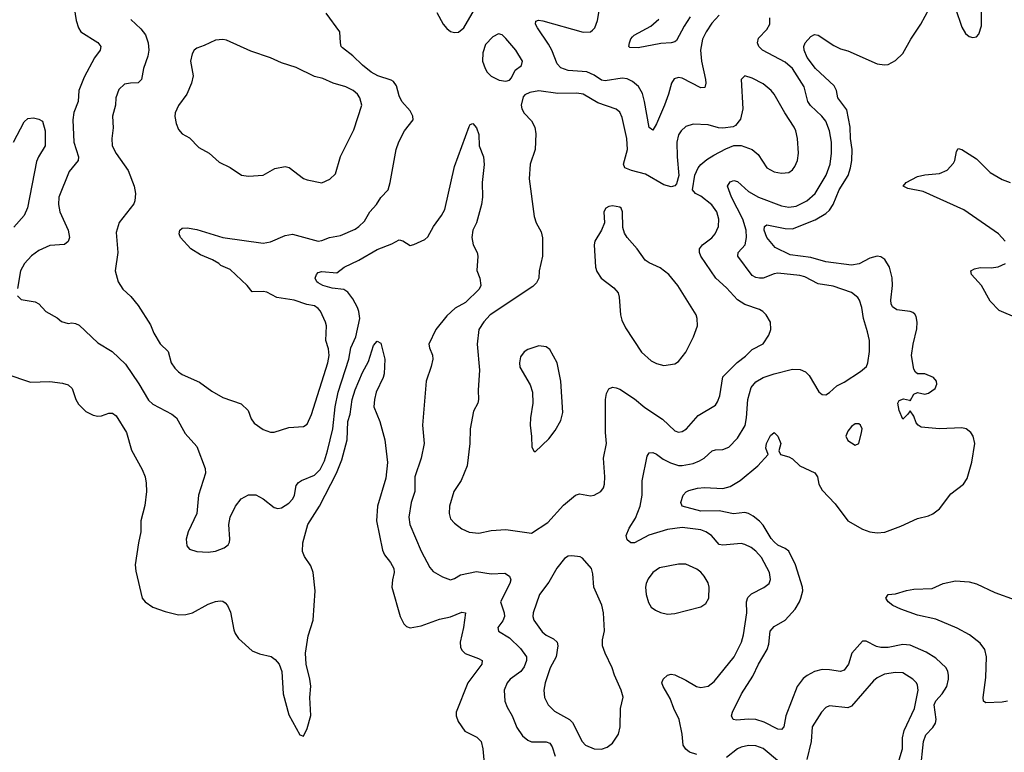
# Model space of a CAD drawing. Header units: inches. Extents: x 1682530 to 1839546, y 640742 to 791647.
# Tile 414 of 656: x 1693366 to 1698722, y 763371 to 767355. Entities that reach past the tile are written whole.
import ezdxf

# ---------------------------------------------------------------- set-up
doc = ezdxf.new("R2010")
doc.units = ezdxf.units.IN
doc.header["$MEASUREMENT"] = 0
doc.layers.add('B6796', color=7, linetype='Continuous')

msp = doc.modelspace()

# ---------------------------------------------------------------- linework, layer by layer
at = {"layer": 'B6796', "color": 5}
for points, elevation in [([(1697170, 767379.8), (1697130, 767336.1), (1697099, 767290), (1697079.8, 767250), (1697069.5, 767190), (1697074.5, 767130), (1697097, 767030), (1697098.3, 767010), (1697093, 766987), (1697070, 766984.2), (1696970, 767037.3), (1696950, 767041.4), (1696926.2, 767033.8), (1696910.9, 767009.1), (1696895.5, 766950), (1696873.2, 766890), (1696830, 766789.6), (1696810, 766755.1), (1696789, 766769), (1696764.9, 766910), (1696753.3, 766953.3), (1696731.6, 766991.6), (1696699.8, 767019.8), (1696670, 767033.1), (1696643.4, 767036.6), (1696550, 767021.9), (1696530, 767027.1), (1696490, 767054.3), (1696450, 767071.6), (1696350, 767078.6), (1696310, 767092.8), (1696290, 767115.6), (1696260.7, 767190), (1696242.5, 767222.5), (1696182, 767310), (1696171.8, 767330), (1696172.9, 767347.1), (1696187.9, 767352.1), (1696211.7, 767348.3), (1696430, 767287.7), (1696470, 767289.2), (1696482.4, 767297.6), (1696494.8, 767310), (1696509.1, 767350), (1696550, 767596)], 840), ([(1693651.6, 767490), (1693673.6, 767350), (1693684.8, 767310), (1693697.6, 767290), (1693790.8, 767230.8), (1693807.2, 767210), (1693803.1, 767190), (1693772.6, 767147.4), (1693717.2, 767042.8), (1693687.2, 766970), (1693683.8, 766910), (1693659.8, 766850), (1693654.4, 766810), (1693659.3, 766690), (1693685.3, 766610), (1693684.2, 766590), (1693634.6, 766530), (1693578.6, 766390), (1693576.9, 766350), (1693583.6, 766310), (1693629.2, 766210), (1693635.8, 766170), (1693630, 766149.6), (1693610, 766132.8), (1693530, 766126.4), (1693470, 766100.4), (1693430, 766071.3), (1693392.2, 766030), (1693370.3, 765990), (1693353, 765893)], 840), ([(1698265.4, 763274.6), (1698281.5, 763430), (1698294.2, 763465.8), (1698333.6, 763506.4), (1698346.8, 763530), (1698350.4, 763550), (1698340.2, 763630), (1698348.8, 763651.2), (1698382.9, 763690), (1698409, 763730), (1698418.4, 763770), (1698417.7, 763790), (1698414.9, 763810), (1698405.5, 763830), (1698350, 763883.4), (1698296.7, 763916.7), (1698210, 763954.6), (1698170, 763958.5), (1698090, 763942.2), (1698050, 763941.2), (1698026.4, 763946.4), (1697970, 763975.6), (1697950, 763975.8), (1697891.6, 763910), (1697874.3, 763850), (1697850, 763817.7), (1697830, 763811), (1697770, 763820.3), (1697730, 763820.9), (1697690, 763810.7), (1697650, 763789.8), (1697627.8, 763772.2), (1697594.6, 763730), (1697532.6, 763570), (1697521.5, 763510), (1697510, 763495.8), (1697490, 763496.8), (1697415.5, 763535.5), (1697370, 763549.4), (1697328.9, 763551.1), (1697266, 763546), (1697246.6, 763550), (1697238, 763570), (1697243.9, 763590), (1697292.9, 763690), (1697353.9, 763786.1), (1697385, 763850), (1697432.2, 763930), (1697440.3, 763959.7), (1697448.2, 764030), (1697470, 764056.3), (1697530, 764090.2), (1697583.2, 764150), (1697608.2, 764190), (1697615.6, 764210), (1697625.2, 764250), (1697623.2, 764270), (1697586.2, 764390), (1697550, 764464.5), (1697530, 764480.2), (1697490, 764498.1), (1697470, 764515.5), (1697454, 764534), (1697410, 764606), (1697390, 764629.1), (1697356, 764656), (1697330.3, 764670.3), (1697310, 764674.6), (1697247.7, 764667.7), (1697170, 764684.9), (1697070, 764682.1), (1696970, 764709.7), (1696962, 764730), (1696975.1, 764770), (1696991.5, 764788.5), (1697005.1, 764794.9), (1697052.1, 764807.9), (1697090, 764811.8), (1697190, 764805.4), (1697230, 764817.4), (1697284.4, 764850), (1697381, 764930), (1697437, 764990), (1697425, 765025), (1697427.9, 765050), (1697450, 765094), (1697470, 765110.8), (1697490, 765090.7), (1697506, 765050), (1697494.4, 765010), (1697504, 764990), (1697550, 764978.9), (1697570, 764966.5), (1697610, 764928.6), (1697691.7, 764891.7), (1697705, 764870), (1697713.5, 764830), (1697730, 764796.9), (1697801.8, 764721.8), (1697870, 764630.4), (1697950, 764584), (1697990.2, 764570.2), (1698030, 764564.2), (1698071.4, 764568.6), (1698159.5, 764600.5), (1698250, 764643.2), (1698310, 764657.3), (1698332.3, 764667.7), (1698370, 764695.8), (1698430, 764776.3), (1698499.3, 764830), (1698520.4, 764859.6), (1698544.7, 764950), (1698560.5, 765050), (1698551.6, 765090), (1698539.6, 765110), (1698514.5, 765130), (1698490, 765136.5), (1698370, 765129.9), (1698270, 765139), (1698252.4, 765150), (1698242.8, 765162.8), (1698230, 765199.3), (1698210, 765229), (1698197.3, 765210), (1698170, 765183.7), (1698150, 765229.3), (1698142, 765270), (1698150, 765284.9), (1698173.8, 765293.8), (1698206.4, 765286.4), (1698210, 765282), (1698230, 765318), (1698250, 765327.7), (1698290, 765319.6), (1698310, 765323.6), (1698345.1, 765350), (1698353.8, 765373.8), (1698352, 765390), (1698336, 765410), (1698290, 765429.5), (1698249.5, 765429.5), (1698238, 765438), (1698230, 765454), (1698216.8, 765530), (1698225.6, 765590), (1698245.4, 765674.6), (1698247.7, 765710), (1698241.4, 765741.4), (1698234.6, 765754.6), (1698223.3, 765763.3), (1698208.7, 765768.7), (1698136.8, 765776.8), (1698113.3, 765793.3), (1698105.7, 765810), (1698103.9, 765830), (1698112.8, 765910), (1698111.9, 765951.9), (1698096.3, 766010), (1698071.1, 766051.1), (1698050, 766066.4), (1698030, 766069.8), (1697990, 766057.8), (1697931.8, 766028.2), (1697890, 766021.1), (1697750, 766038.4), (1697670, 766061.2), (1697556.4, 766076.4), (1697475.5, 766115.5), (1697429.9, 766169.9), (1697414.6, 766210), (1697417.7, 766230), (1697430, 766239.7), (1697530, 766219.1), (1697570, 766217.6), (1697692.3, 766267.7), (1697750, 766301.1), (1697770, 766319.3), (1697790.6, 766349.4), (1697822.6, 766430), (1697872, 766508), (1697885.3, 766550), (1697892.4, 766590), (1697893.3, 766650), (1697884.2, 766710), (1697883.2, 766770), (1697864.7, 766864.7), (1697817, 766930), (1697809, 766970), (1697796.1, 766996.1), (1697695.2, 767090), (1697649.1, 767150), (1697632.2, 767190), (1697631.2, 767210), (1697638.7, 767230), (1697670, 767264.4), (1697690, 767274.6), (1697710, 767271.3), (1697795, 767215), (1697830, 767197.3), (1697870, 767185.5), (1698030, 767115.8), (1698070, 767109), (1698090, 767111.7), (1698130, 767133.7), (1698168.9, 767171.1), (1698213.1, 767250), (1698267.1, 767330), (1698338.5, 767461.5)], 820), ([(1698456.4, 767416.4), (1698490, 767314), (1698510, 767280.5), (1698530, 767263), (1698550, 767259.1), (1698570, 767262.8), (1698582.9, 767277.1), (1698597.5, 767322.5), (1698598.5, 767410)], 820), ([(1693970, 767356.4), (1694025.3, 767305.3), (1694050, 767272), (1694064.2, 767230), (1694068.3, 767190), (1694063.1, 767156.9), (1694039.8, 767090), (1694028.8, 767030), (1694010, 767011.2), (1693969.1, 767010.9), (1693935.1, 767004.9), (1693904.5, 766975.5), (1693889.1, 766930.9), (1693886.7, 766890), (1693870.3, 766830), (1693873.6, 766766.4), (1693866.5, 766710), (1693868.9, 766670), (1693890, 766627.7), (1693955.3, 766535.3), (1693989.1, 766450), (1693995.3, 766410), (1693992, 766370), (1693986, 766354), (1693907.2, 766252.8), (1693890, 766198), (1693899.5, 766090), (1693885.7, 765990), (1693900.4, 765930), (1693926.4, 765890), (1693970.3, 765850), (1694010, 765801.6), (1694076.7, 765696.7), (1694096, 765650), (1694130, 765592.7), (1694172.7, 765550), (1694190.3, 765490), (1694210, 765459.5), (1694230, 765439.5), (1694250, 765426.3), (1694343.8, 765383.8), (1694410, 765336), (1694470, 765300.9), (1694570, 765265.5), (1694607.7, 765230), (1694625.1, 765185.1), (1694640.3, 765160.3), (1694690, 765126), (1694730, 765112.7), (1694750, 765112.7), (1694830, 765136.9), (1694910, 765143.1), (1694930, 765155.5), (1694952.1, 765207.9), (1695042, 765490), (1695049.8, 765530), (1695045.8, 765565.8), (1695031.5, 765610), (1695034.2, 765690), (1695029.7, 765710), (1695002, 765770), (1694990, 765785.6), (1694970, 765798.3), (1694927.2, 765807.2), (1694859, 765830), (1694764.4, 765844.4), (1694710, 765873.3), (1694690, 765877.4), (1694630, 765875.1), (1694602.9, 765910), (1694510, 765996.3), (1694459.1, 766019.1), (1694449.4, 766030), (1694415.1, 766050), (1694350, 766076.4), (1694296.3, 766110), (1694240.5, 766170), (1694233.6, 766190), (1694236, 766210), (1694250, 766222), (1694276.6, 766223.4), (1694330, 766214), (1694470, 766170.2), (1694690, 766140.2), (1694730, 766146.5), (1694810, 766181.5), (1694850, 766189.1), (1694990, 766150.2), (1695010, 766153.8), (1695050, 766171.5), (1695110, 766182.4), (1695190, 766216.9), (1695210, 766230.2), (1695240.6, 766259.4), (1695270.9, 766310), (1695306.8, 766350), (1695330, 766388.4), (1695369.8, 766430.2), (1695381.8, 766470), (1695412.9, 766650), (1695428.5, 766691.5), (1695458.3, 766750), (1695506.6, 766810), (1695505.1, 766830), (1695490, 766859.7), (1695444.5, 766910), (1695430, 766942), (1695415.2, 766995.2), (1695398.8, 767018.8), (1695386.8, 767026.8), (1695313.3, 767050), (1695278.3, 767070), (1695230, 767107.2), (1695178.3, 767158.3), (1695121.4, 767201.4), (1695115.1, 767210), (1695111.3, 767230), (1695107.6, 767290), (1695032.3, 767390)], 860), ([(1695634.7, 767394.7), (1695670, 767330.8), (1695690, 767307.3), (1695710, 767290.6), (1695730, 767284.9), (1695752.7, 767287.3), (1695782, 767310), (1695839.5, 767410)], 860), ([(1697050, 763358.7), (1697010, 763372), (1696988.6, 763388.6), (1696975.3, 763410), (1696969.8, 763470), (1696952.2, 763550), (1696923.5, 763610), (1696904.4, 763664.4), (1696865.6, 763730), (1696859.5, 763750), (1696866, 763770), (1696890, 763790.5), (1696910, 763795.5), (1696930, 763793), (1696990, 763764.4), (1697047.7, 763730), (1697070, 763723.6), (1697110, 763730.3), (1697143.7, 763756.3), (1697252.8, 763890), (1697292.2, 763970), (1697302.4, 764010), (1697320.3, 764130), (1697319.8, 764190), (1697326.8, 764213.2), (1697346.3, 764233.7), (1697413.1, 764266.9), (1697442.4, 764290), (1697449.7, 764310.3), (1697443.8, 764350), (1697400.7, 764430), (1697370, 764465.1), (1697344.2, 764484.2), (1697310, 764501.5), (1697290, 764506), (1697190, 764496.9), (1697170, 764500.7), (1697128.3, 764550), (1697098.7, 764570), (1697070, 764580.6), (1696970, 764594), (1696890, 764583.7), (1696788.5, 764551.5), (1696710, 764509.8), (1696690, 764511.1), (1696670, 764526.3), (1696663.8, 764550), (1696681.3, 764590), (1696714.6, 764645.4), (1696741.4, 764710), (1696751.7, 764770), (1696752.5, 764847.5), (1696779, 764981), (1696790, 764999.5), (1696810, 765000.8), (1696830, 764992.3), (1696865.8, 764965.8), (1696905.8, 764945.8), (1696950, 764931.7), (1696970.2, 764930.2), (1697030, 764941.4), (1697064.3, 764955.7), (1697088.6, 764971.4), (1697132.3, 765010), (1697150, 765016.2), (1697190, 765018), (1697222.9, 765030), (1697270, 765078.9), (1697312.1, 765147.9), (1697319.9, 765190), (1697326.3, 765290), (1697344.7, 765355.3), (1697370, 765386.2), (1697410.5, 765409.5), (1697470, 765429.3), (1697570, 765454), (1697612.1, 765452.1), (1697639.7, 765439.7), (1697660.2, 765420.2), (1697711.9, 765331.9), (1697730, 765316.3), (1697750, 765315.5), (1697770, 765328), (1697810, 765364.9), (1697850, 765384.6), (1697938.7, 765441.3), (1697971.5, 765470), (1697978.9, 765490), (1697987.6, 765550), (1697987.6, 765610), (1697978.2, 765658.2), (1697955.1, 765730), (1697946.9, 765790), (1697934, 765830), (1697924.5, 765844.5), (1697890, 765871), (1697790, 765906.4), (1697710, 765918.2), (1697636.3, 765956.3), (1697610, 765964.8), (1697490, 765976.8), (1697470, 765973.9), (1697410, 765950.5), (1697390, 765949.3), (1697370, 765953.6), (1697350, 765964.6), (1697272, 766070), (1697274.5, 766090), (1697312.2, 766130), (1697319.3, 766170), (1697317.3, 766210), (1697298.6, 766270), (1697238, 766390), (1697215.5, 766450), (1697230, 766472.9), (1697250, 766480.2), (1697270, 766476.1), (1697330, 766420.5), (1697384.6, 766390), (1697510, 766343.2), (1697550, 766336.1), (1697590, 766340.8), (1697647.4, 766370), (1697692.3, 766410), (1697752.6, 766510), (1697774.4, 766570), (1697781.2, 766630), (1697781.6, 766690), (1697771, 766751), (1697750, 766802.6), (1697728.9, 766830), (1697668.3, 766888.3), (1697653.3, 766910), (1697632.2, 766990), (1697569.8, 767090), (1697530, 767123.9), (1697406.6, 767190), (1697387.1, 767210), (1697378.8, 767230), (1697384.9, 767255.1), (1697430, 767302.3), (1697446.4, 767330), (1697446.1, 767366.1)], 840), ([(1697013.4, 767370), (1696980.1, 767319.9), (1696937.7, 767242.3), (1696930, 767234.7), (1696910.2, 767229.8), (1696853.6, 767226.4), (1696730, 767203), (1696683.9, 767203.9), (1696679.3, 767210), (1696683.6, 767230), (1696689.7, 767250.3), (1696698.3, 767261.7), (1696708.5, 767271.5), (1696799.3, 767320.7), (1696841.9, 767358.1)], 820), ([(1693332.3, 766690), (1693390, 766800.5), (1693410, 766818), (1693441, 766821), (1693470, 766814.8), (1693490, 766802.8), (1693504.4, 766750), (1693504.5, 766670), (1693467.1, 766610), (1693456.5, 766583.5), (1693407.9, 766332.1), (1693389.4, 766290.6), (1693333.8, 766226.2)], 820), ([(1693353, 765853), (1693372.8, 765832.8), (1693450, 765820.7), (1693470, 765810.8), (1693508.1, 765768.1), (1693570, 765734.8), (1693593.7, 765713.7), (1693630, 765702.8), (1693650, 765706.8), (1693670, 765704), (1693690, 765694), (1693790, 765597.3), (1693868.5, 765550), (1693941.5, 765481.5), (1694014.4, 765374.4), (1694065.8, 765285.8), (1694090, 765265.2), (1694193.4, 765210), (1694218, 765190), (1694265.4, 765105.4), (1694330, 765033.4), (1694374.1, 764914.1), (1694376.5, 764890), (1694338.3, 764770), (1694328.8, 764670), (1694282, 764570), (1694270.7, 764530), (1694274.4, 764494.4), (1694290, 764476), (1694330, 764463), (1694390, 764460.4), (1694430, 764464.9), (1694477.4, 764482.6), (1694499.6, 764500.4), (1694506.8, 764513.2), (1694509.4, 764530.6), (1694502.6, 764610), (1694511, 764650), (1694540.4, 764710), (1694570.7, 764749.3), (1694610, 764771.4), (1694650, 764771.4), (1694690, 764750.3), (1694750, 764701.7), (1694770, 764697.4), (1694790, 764701.5), (1694830, 764726.5), (1694850.8, 764750), (1694859.8, 764770), (1694870, 764822.8), (1694881.8, 764838.2), (1694898, 764850), (1694970, 764879.3), (1694999.9, 764910), (1695023.1, 764957), (1695040.9, 765010), (1695068.8, 765130), (1695082.5, 765250), (1695098.8, 765330), (1695155.2, 765510), (1695167.8, 765570), (1695194.3, 765630), (1695216.2, 765730), (1695211.2, 765768.8), (1695203, 765790), (1695177.2, 765837.2), (1695150, 765873.1), (1695128.7, 765888.7), (1695065.5, 765894.5), (1695015.1, 765910), (1694990, 765923.6), (1694981.8, 765930), (1694972.3, 765950), (1694979.8, 765970), (1694990, 765981.3), (1695010, 765986.2), (1695090, 765979.5), (1695130.6, 766009.4), (1695210, 766047.1), (1695310, 766105.5), (1695390, 766137), (1695430, 766158), (1695450, 766152.8), (1695490, 766127.6), (1695510, 766132), (1695570, 766160.8), (1695586.4, 766173.6), (1695616.5, 766230), (1695660.8, 766290), (1695677.4, 766322.6), (1695730, 766556), (1695810, 766774), (1695815.3, 766784.7), (1695830, 766790.8), (1695850, 766766.8), (1695863.8, 766730), (1695865.5, 766670), (1695888.6, 766608.6), (1695892.8, 766567.2), (1695881.8, 766470), (1695882.8, 766390), (1695878.2, 766350), (1695850.2, 766250), (1695830.3, 766210), (1695825.5, 766170), (1695832.6, 766130), (1695853.8, 766090), (1695856.9, 766070), (1695851.8, 765991.8), (1695869, 765949), (1695873.8, 765910), (1695864.9, 765890), (1695790, 765817.8), (1695733.9, 765786.1), (1695690, 765744.2), (1695630.2, 765670), (1695590.5, 765590.5), (1695594, 765570), (1695611.2, 765531.2), (1695612.3, 765510), (1695603.5, 765470), (1695576.5, 765390), (1695557.4, 765150), (1695565.8, 765050), (1695550.2, 764970), (1695515.5, 764870), (1695515.9, 764790), (1695495, 764730), (1695482.2, 764650), (1695488.4, 764610), (1695550, 764465.5), (1695596.7, 764376.7), (1695614.8, 764354.8), (1695666.1, 764326.1), (1695710, 764309.1), (1695730, 764315.8), (1695763.3, 764336.7), (1695850, 764354.2), (1695930, 764342.3), (1696004.8, 764344.8), (1696030.3, 764330), (1696036.9, 764310), (1696032.4, 764290), (1695980.5, 764190), (1696000.5, 764130), (1696002.3, 764110), (1695994.4, 764085.6), (1695966, 764050), (1695970.4, 764030), (1696030, 763994.2), (1696090, 763935.5), (1696122.2, 763890), (1696123.2, 763870), (1696110, 763835.8), (1696091, 763810), (1696032.8, 763770), (1696016.9, 763750), (1696001.8, 763710), (1696004.9, 763650), (1696017.4, 763617.4), (1696045.3, 763570), (1696070, 763506), (1696100.8, 763460.8), (1696130, 763437), (1696149.2, 763429.2), (1696230, 763429.1), (1696250, 763420.3), (1696262, 763402), (1696278.5, 763350)], 840), ([(1698726, 766150), (1698689.2, 766190), (1698501.9, 766321.9), (1698280.4, 766420.4), (1698196.8, 766436.8), (1698171.6, 766450), (1698187.8, 766470), (1698250, 766501.7), (1698289, 766511), (1698370, 766519.4), (1698410, 766537.2), (1698444.9, 766575.1), (1698451.9, 766590), (1698461, 766639), (1698470, 766655.5), (1698490, 766648.5), (1698570, 766598.2), (1698645.1, 766525.1), (1698710, 766485.3), (1698752.7, 766470)], 780), ([(1698792.4, 765732.4), (1698693.2, 765773.2), (1698645.1, 765825.1), (1698598.4, 765910), (1698542.7, 765970), (1698539.7, 765990), (1698559.3, 766000.7), (1698590, 766007), (1698650, 766005.9), (1698688.5, 766011.5), (1698728, 766030)], 780), ([(1693290.3, 765430.3), (1693424.4, 765384.4), (1693530, 765387.3), (1693598.9, 765378.9), (1693630, 765370.4), (1693650.3, 765350.2), (1693670.3, 765290), (1693684.7, 765264.7), (1693725.4, 765225.4), (1693765.4, 765205.4), (1693790, 765199.5), (1693810, 765201.3), (1693850, 765214.9), (1693870, 765214.9), (1693890, 765201.3), (1693946.5, 765110), (1693973.5, 765013.5), (1694032.2, 764910), (1694047.4, 764870), (1694054.4, 764834.4), (1694055.6, 764790), (1694046.3, 764713.7), (1694023.7, 764630), (1694024.5, 764570), (1694011.3, 764510), (1693994.4, 764390), (1693997.2, 764357.2), (1694032.7, 764210), (1694049, 764189), (1694090, 764161.3), (1694156.2, 764136.2), (1694230, 764119.5), (1694270, 764120.3), (1694305.2, 764130), (1694390, 764177.6), (1694430, 764192.2), (1694455.6, 764195.6), (1694470, 764192.7), (1694483.4, 764183.4), (1694495.5, 764170), (1694513, 764133), (1694530, 764038), (1694537.6, 764017.6), (1694556.3, 763990), (1694630, 763923.1), (1694670, 763907), (1694733.1, 763893.1), (1694756.2, 763876.2), (1694778, 763850), (1694792.4, 763810), (1694799.5, 763690), (1694830, 763576), (1694890, 763466), (1694910, 763458.8), (1694930, 763501), (1694948.6, 763571.4), (1694944, 763670), (1694948.7, 763731.3), (1694944.1, 763770), (1694924.5, 763850), (1694920.7, 763910), (1694935, 764005), (1694961.8, 764090), (1694973.1, 764250), (1694961.9, 764350), (1694950, 764385.4), (1694915.7, 764435.7), (1694904.1, 764464.1), (1694905.1, 764510), (1694933.8, 764610), (1694997.2, 764710), (1695088.5, 764890), (1695117.9, 764962.1), (1695146.5, 765070), (1695151.3, 765170), (1695162.6, 765210), (1695174.1, 765290), (1695190, 765342), (1695230, 765436.4), (1695263.3, 765496.7), (1695290, 765584.4), (1695310, 765606.4), (1695330, 765596.4), (1695352, 765510), (1695347.4, 765430), (1695342.8, 765410), (1695304.7, 765330), (1695295, 765290), (1695292.7, 765250), (1695325.2, 765170), (1695352.1, 765070), (1695366.4, 764946.4), (1695357.9, 764862.1), (1695312.8, 764710), (1695305.9, 764630), (1695339, 764470), (1695350, 764444.9), (1695383.4, 764403.4), (1695401.5, 764370), (1695403, 764350), (1695392.9, 764310), (1695390.2, 764270), (1695435.8, 764110), (1695455.3, 764070), (1695470, 764055.3), (1695490, 764047.7), (1695550, 764059.3), (1695650, 764095.4), (1695710, 764108.8), (1695770, 764134.3), (1695790.2, 764130.2), (1695779.3, 764050), (1695761, 763970), (1695763.5, 763943.5), (1695770, 763927.4), (1695788.9, 763908.9), (1695862.2, 763882.2), (1695881.3, 763870), (1695880.3, 763850), (1695804, 763750), (1695740.3, 763590), (1695739.5, 763570), (1695750, 763538.8), (1695786.5, 763486.5), (1695853.1, 763453.1), (1695875.8, 763430), (1695885.7, 763390), (1695890.3, 763330)], 820), ([(1698738.4, 763650), (1698710, 763643.2), (1698621.2, 763641.2), (1698609.1, 763649.1), (1698606, 763670), (1698621.1, 763778.9), (1698625.3, 763890), (1698615.5, 763930), (1698590, 763964.1), (1698533, 764010), (1698465.6, 764045.6), (1698350, 764095.7), (1698250, 764118), (1698158, 764150), (1698116, 764170), (1698089.6, 764190), (1698078, 764210), (1698089.7, 764230.3), (1698130, 764233.4), (1698190, 764251.9), (1698230, 764258.8), (1698330, 764262), (1698389.4, 764290), (1698456.4, 764303.6), (1698530, 764298), (1698570, 764288.2), (1698670, 764241), (1698780.7, 764200.7)], 780), ([(1698149.3, 763330), (1698167.9, 763390), (1698168, 763450), (1698176.1, 763490), (1698232.7, 763610), (1698252.2, 763710), (1698250, 763736), (1698243.5, 763750), (1698224.2, 763770), (1698170, 763803.1), (1698130, 763806), (1698070, 763795.6), (1698030, 763776.8), (1698010, 763760.4), (1697890, 763622.2), (1697870, 763613.5), (1697770, 763624), (1697750, 763614.7), (1697727.4, 763590), (1697677.3, 763510), (1697671, 763430), (1697647.7, 763332.3)], 840), ([(1697498.5, 763318.5), (1697410, 763392.3), (1697370, 763407.2), (1697330, 763408.5), (1697290, 763399.2), (1697270, 763389.7), (1697210, 763343.9)], 840)]:
    msp.add_lwpolyline(points, dxfattribs=dict(at, elevation=elevation))
for points, elevation in [([(1695970, 767278), (1695938.8, 767261.2), (1695900.4, 767219.6), (1695885.5, 767174.5), (1695882.6, 767130), (1695897, 767090), (1695908.9, 767070), (1695930, 767048.9), (1695974, 767026), (1696010, 767020.7), (1696030, 767026), (1696041.2, 767038.8), (1696060.1, 767079.9), (1696094.5, 767105.5), (1696100.9, 767130), (1696063.7, 767190), (1696010, 767252.3), (1695990, 767272)], 860), ([(1694470, 767247.6), (1694430, 767244.2), (1694370, 767214.7), (1694330, 767200.5), (1694315.5, 767190), (1694303.1, 767170), (1694294.4, 767130), (1694308.4, 767050), (1694299.5, 767010), (1694274, 766950), (1694230, 766889.4), (1694211.4, 766848.6), (1694209.3, 766829.3), (1694216.2, 766790), (1694230, 766758.4), (1694250, 766734.9), (1694290, 766713.4), (1694340.7, 766660.7), (1694396, 766630), (1694450, 766581), (1694510, 766550.8), (1694572, 766510), (1694610, 766504.9), (1694690, 766510.4), (1694754.1, 766545.9), (1694810, 766557), (1694831.3, 766551.3), (1694910, 766492), (1694930, 766484.2), (1695010, 766468.5), (1695052.9, 766487.1), (1695082.9, 766517.1), (1695110, 766610.8), (1695183.3, 766756.7), (1695226, 766890), (1695215.6, 766930), (1695203.6, 766950), (1695179.5, 766970), (1695139.3, 766990), (1695070, 767009.7), (1695014.9, 767034.9), (1694970, 767046.4), (1694870, 767095.6), (1694790, 767119.8), (1694730, 767148.6), (1694623.5, 767183.5), (1694490, 767243.6)], 880), ([(1697310, 767049.2), (1697290.8, 767030), (1697299, 766870), (1697285.8, 766814.2), (1697259.9, 766780.1), (1697247.3, 766772.7), (1697190, 766764.7), (1697166.5, 766766.5), (1697110, 766783.6), (1697030, 766787.3), (1696990, 766774), (1696963.7, 766750), (1696950, 766729.3), (1696941.2, 766690), (1696942.2, 766610), (1696952, 766508), (1696938.2, 766461.8), (1696928.9, 766451.1), (1696910, 766445.4), (1696870, 766457.4), (1696770, 766516), (1696694.3, 766534.3), (1696658, 766550), (1696649.7, 766570), (1696671.3, 766650), (1696667.9, 766710), (1696643.4, 766823.4), (1696630, 766851.6), (1696610, 766868.4), (1696510, 766903.2), (1696430, 766949.8), (1696396.4, 766956.4), (1696293.6, 766953.6), (1696190, 766967.8), (1696141.3, 766958.7), (1696114, 766946), (1696104.9, 766935.1), (1696093.4, 766890), (1696096.3, 766870), (1696110, 766846.8), (1696150, 766806), (1696167.7, 766770), (1696174.2, 766734.2), (1696170.3, 766649.7), (1696142.8, 766570), (1696137.3, 766490), (1696164.1, 766284.1), (1696175.5, 766250), (1696201.7, 766201.7), (1696208.9, 766168.9), (1696208.7, 766070), (1696192.2, 765990), (1696188.8, 765950), (1696176.5, 765923.5), (1696156.4, 765903.6), (1695924.6, 765750), (1695890, 765713), (1695864, 765670), (1695853.8, 765590), (1695866.9, 765450), (1695859.3, 765340.7), (1695861.7, 765290), (1695857, 765270), (1695834.4, 765225.6), (1695816, 765130), (1695814.9, 765050), (1695800.3, 764930), (1695766.5, 764850), (1695727.8, 764790), (1695703.9, 764710), (1695701.8, 764670), (1695710, 764640.5), (1695730, 764617), (1695770, 764587.4), (1695810, 764567.7), (1695863.4, 764563.4), (1695930, 764576.9), (1696010, 764582.4), (1696150, 764563), (1696238.9, 764621.1), (1696324.4, 764715.6), (1696389.8, 764770.2), (1696410, 764776.2), (1696470, 764766.7), (1696490, 764768.9), (1696527, 764790), (1696540.5, 764810), (1696546.6, 764830), (1696548.3, 764870), (1696541, 764970), (1696557.2, 765050), (1696552.8, 765110), (1696552.6, 765290), (1696557.1, 765322.9), (1696570, 765347.3), (1696590, 765356.4), (1696610, 765354), (1696630, 765345.3), (1696710, 765293.4), (1696767.1, 765247.1), (1696862.4, 765182.4), (1696930, 765120.3), (1696950, 765112.9), (1696970, 765116.5), (1696992.2, 765130), (1697057.2, 765202.8), (1697150, 765259.5), (1697162.2, 765277.8), (1697174.2, 765310), (1697190, 765412.6), (1697268.8, 765491.2), (1697313.6, 765526.4), (1697350, 765562.3), (1697410, 765592.7), (1697440.8, 765639.2), (1697451.8, 765670), (1697449.6, 765710), (1697427, 765750), (1697408.3, 765768.3), (1697390, 765778.7), (1697310, 765806), (1697270, 765832.1), (1697210, 765897.6), (1697152.2, 765950), (1697071.2, 766070), (1697063.6, 766090), (1697064.5, 766110), (1697080.7, 766130), (1697131.2, 766168.8), (1697149.2, 766190.8), (1697166.2, 766230), (1697168.9, 766270), (1697158.2, 766310), (1697130, 766348.6), (1697070, 766396.2), (1697042, 766410), (1697025.2, 766430), (1697038, 766510), (1697056.9, 766550), (1697071.5, 766568.5), (1697104.2, 766595.8), (1697141.8, 766618.2), (1697206.6, 766653.4), (1697250, 766670.3), (1697290, 766670.3), (1697350.1, 766650.1), (1697382.7, 766622.7), (1697430, 766550.3), (1697470, 766528), (1697510, 766520.9), (1697550, 766524.2), (1697570, 766538.4), (1697583, 766557), (1697596.8, 766590), (1697602.2, 766630), (1697597.2, 766710), (1697588.4, 766750), (1697579.1, 766770), (1697527.8, 766847.8), (1697470, 766949.6), (1697453, 766970), (1697410, 767005.6), (1697350, 767037.6)], 860), ([(1696590, 766343.7), (1696570, 766339.5), (1696554.8, 766330), (1696544, 766310), (1696547.3, 766250), (1696530.7, 766210), (1696494.9, 766150), (1696490.5, 766130), (1696498.4, 766010), (1696505.1, 765985.1), (1696529, 765949), (1696597.4, 765897.4), (1696620.5, 765870), (1696626.7, 765846.7), (1696633.7, 765750), (1696641.5, 765721.5), (1696660.3, 765680.3), (1696747.5, 765547.5), (1696799.9, 765499.9), (1696830, 765485.5), (1696870, 765475.5), (1696930, 765483), (1696950, 765497.3), (1696990, 765547.3), (1697031.6, 765630), (1697052, 765690), (1697051.8, 765730), (1697045.1, 765750), (1696946.3, 765910), (1696897.4, 765970), (1696850, 766006), (1696790, 766032.8), (1696767.7, 766047.7), (1696725.1, 766110), (1696669.4, 766170), (1696654.9, 766194.9), (1696645.8, 766225.8), (1696645.2, 766310), (1696637.2, 766330), (1696630, 766336)], 880), ([(1696190, 765581.2), (1696130, 765562), (1696110, 765549.4), (1696090, 765521.2), (1696083.7, 765490), (1696086.4, 765466.4), (1696143.1, 765370), (1696154.4, 765330), (1696156.4, 765270), (1696144.4, 765190), (1696143.1, 765150), (1696150.6, 765089.4), (1696151, 765031), (1696162, 765010), (1696170, 765006), (1696243.9, 765076.1), (1696278.6, 765121.4), (1696310, 765176), (1696321, 765219), (1696309.7, 765390), (1696288.5, 765488.5), (1696250, 765561.2), (1696230, 765576)], 880), ([(1697930, 765157.4), (1697910, 765156.9), (1697890, 765143.6), (1697870, 765118), (1697860.4, 765090), (1697870, 765067.3), (1697910, 765041), (1697930, 765051.3), (1697944.7, 765110), (1697947.6, 765130), (1697939.6, 765150)], 840), ([(1696370, 764440.5), (1696350, 764437.4), (1696330, 764425.6), (1696287.2, 764372.8), (1696244.3, 764295.7), (1696192.8, 764230), (1696158.3, 764130), (1696156.5, 764110), (1696161.8, 764090), (1696207.3, 764027.3), (1696230, 764008.1), (1696270, 763987.6), (1696288.9, 763970), (1696293.6, 763950), (1696284.5, 763890), (1696250.9, 763830), (1696223.9, 763750), (1696216.9, 763710), (1696220.3, 763670), (1696240.9, 763630), (1696274.4, 763594.4), (1696356.4, 763550), (1696373.2, 763533.2), (1696426, 763430), (1696443.8, 763410), (1696490, 763390.4), (1696530, 763388.9), (1696560.7, 763399.3), (1696590, 763420.5), (1696622.4, 763470), (1696632.4, 763510), (1696634.7, 763610), (1696648.4, 763671.6), (1696637.8, 763710), (1696601.4, 763790), (1696588.6, 763830), (1696549.8, 763910), (1696536.4, 763950), (1696536.1, 763983.9), (1696547.5, 764032.5), (1696542, 764130), (1696532.2, 764172.2), (1696488, 764270), (1696482.7, 764342.7), (1696476.2, 764370), (1696427.3, 764427.3), (1696415.1, 764435.1)], 860), ([(1696950, 764394.2), (1696845.3, 764374.7), (1696810, 764349.7), (1696784.7, 764315.3), (1696773.8, 764290), (1696770.2, 764270), (1696773.8, 764230), (1696785.5, 764185.5), (1696801.3, 764161.3), (1696823.8, 764143.8), (1696851.2, 764131.2), (1696890, 764123.2), (1696930, 764126.9), (1697070, 764162.4), (1697098.8, 764181.2), (1697115.1, 764210), (1697116.9, 764270), (1697110, 764292.7), (1697089.7, 764330), (1697071.6, 764351.6), (1697050, 764368), (1696990, 764394)], 860)]:
    msp.add_lwpolyline(points, close=True, dxfattribs=dict(at, elevation=elevation))

doc.saveas('drawing.dxf')
